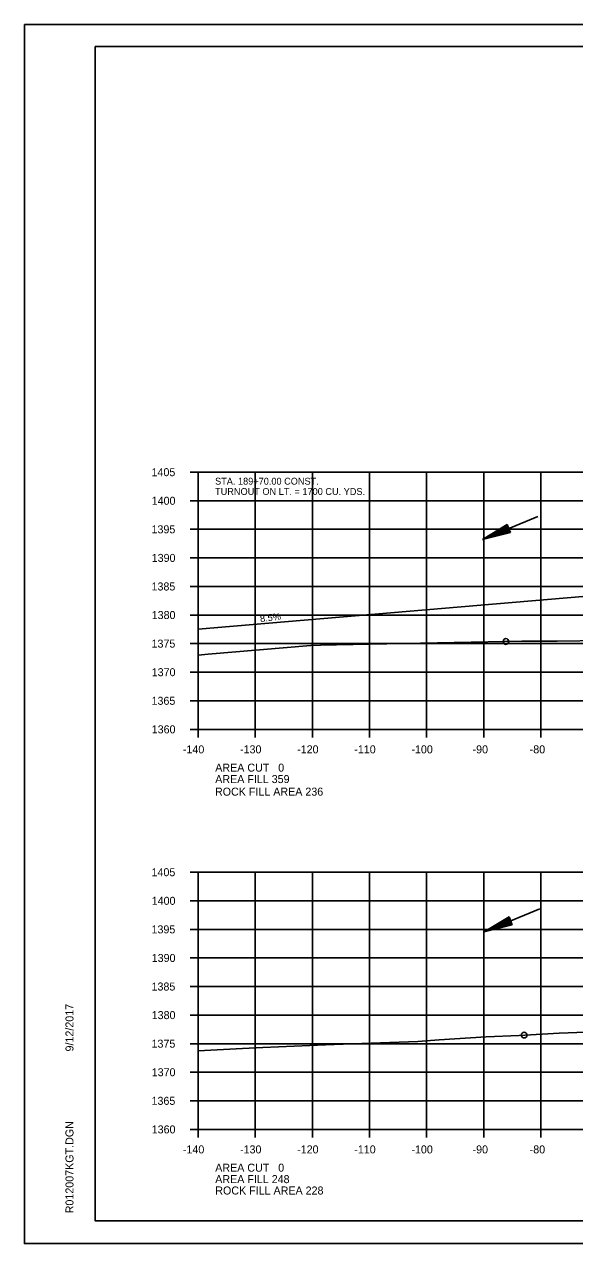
# Model space of a CAD drawing. Extents: x 1374311 to 1383814, y 384102 to 406278.
# Drawn here: x 1382469.7 to 1382566, y 399665 to 399878.3 of the extents above; entities that cross this region are included whole.
import ezdxf

# ---------------------------------------------------------------- set-up
doc = ezdxf.new("R2010")
doc.units = 0
for name, color, linetype in [('R_Axis', 7, 'Continuous'), ('R_Axis Annot', 7, 'Continuous'), ('R_Border', 7, 'Continuous'), ('R_Border Notes', 7, 'Continuous'), ('R_Draft', 7, 'Continuous'), ('R_Drive', 7, 'Continuous'), ('R_Exist Surface', 7, 'Continuous'), ('R_Fin Surface', 7, 'Continuous'), ('R_Grid', 7, 'Continuous'), ('R_No Plot', 7, 'Continuous'), ('R_Water', 7, 'Continuous')]:
    doc.layers.add(name, color=color, linetype=linetype)

msp = doc.modelspace()

# ---------------------------------------------------------------- linework, layer by layer
at = {"layer": 'R_Axis'}
for p, q in [((1382498.67, 399799.94), (1382500.07, 399799.94)), ((1382500.07, 399754.94), (1382500.07, 399799.94)), ((1382498.67, 399794.94), (1382500.07, 399794.94)), ((1382498.67, 399789.94), (1382500.07, 399789.94)), ((1382498.67, 399784.94), (1382500.07, 399784.94)), ((1382498.67, 399779.94), (1382500.07, 399779.94)), ((1382498.67, 399774.94), (1382500.07, 399774.94)), ((1382498.67, 399769.94), (1382500.07, 399769.94)), ((1382498.67, 399764.94), (1382500.07, 399764.94)), ((1382498.67, 399759.94), (1382500.07, 399759.94)), ((1382498.67, 399754.94), (1382500.07, 399754.94)), ((1382500.07, 399754.94), (1382780.07, 399754.94)), ((1382500.07, 399753.54), (1382500.07, 399754.94)), ((1382510.07, 399753.54), (1382510.07, 399754.94)), ((1382520.07, 399753.54), (1382520.07, 399754.94)), ((1382530.07, 399753.54), (1382530.07, 399754.94)), ((1382540.07, 399753.54), (1382540.07, 399754.94)), ((1382550.07, 399753.54), (1382550.07, 399754.94)), ((1382560.07, 399753.54), (1382560.07, 399754.94)), ((1382498.67, 399729.94), (1382500.07, 399729.94)), ((1382500.07, 399684.94), (1382500.07, 399729.94)), ((1382498.67, 399724.94), (1382500.07, 399724.94)), ((1382498.67, 399719.94), (1382500.07, 399719.94)), ((1382498.67, 399714.94), (1382500.07, 399714.94)), ((1382498.67, 399709.94), (1382500.07, 399709.94)), ((1382498.67, 399704.94), (1382500.07, 399704.94)), ((1382498.67, 399699.94), (1382500.07, 399699.94)), ((1382498.67, 399694.94), (1382500.07, 399694.94)), ((1382498.67, 399689.94), (1382500.07, 399689.94)), ((1382498.67, 399684.94), (1382500.07, 399684.94)), ((1382500.07, 399684.94), (1382780.07, 399684.94)), ((1382500.07, 399683.54), (1382500.07, 399684.94)), ((1382510.07, 399683.54), (1382510.07, 399684.94)), ((1382520.07, 399683.54), (1382520.07, 399684.94)), ((1382530.07, 399683.54), (1382530.07, 399684.94)), ((1382540.07, 399683.54), (1382540.07, 399684.94)), ((1382550.07, 399683.54), (1382550.07, 399684.94)), ((1382560.07, 399683.54), (1382560.07, 399684.94))]:
    msp.add_line(p, q, dxfattribs=at)
at = {"layer": 'R_Border'}
for p, q in [((1382482.07, 399874.4), (1382798.25, 399874.4)), ((1382482.07, 399668.94), (1382482.07, 399874.4)), ((1382482.07, 399668.94), (1382482.07, 399668.94)), ((1382798.25, 399668.94), (1382482.07, 399668.94))]:
    msp.add_line(p, q, dxfattribs=at)
at = {"layer": 'R_Draft'}
for p, q in [((1382554.17, 399790.77), (1382549.84, 399788.16)), ((1382554.22, 399790.66), (1382550.62, 399788.48)), ((1382554.27, 399790.54), (1382551.41, 399788.81)), ((1382554.32, 399790.43), (1382552.18, 399789.13)), ((1382554.75, 399789.39), (1382554.17, 399790.77)), ((1382554.75, 399789.39), (1382549.84, 399788.16)), ((1382554.7, 399789.51), (1382550.62, 399788.48)), ((1382554.65, 399789.62), (1382551.41, 399788.81)), ((1382554.6, 399789.74), (1382552.18, 399789.13)), ((1382554.37, 399790.31), (1382552.96, 399789.46)), ((1382554.55, 399789.86), (1382552.96, 399789.46)), ((1382554.42, 399790.19), (1382553.73, 399789.78)), ((1382554.51, 399789.97), (1382553.73, 399789.78)), ((1382554.49, 399722.14), (1382550.16, 399719.52)), ((1382555.07, 399720.75), (1382554.49, 399722.14)), ((1382555.07, 399720.75), (1382550.16, 399719.52)), ((1382554.54, 399722.02), (1382550.93, 399719.85)), ((1382555.02, 399720.87), (1382550.93, 399719.85)), ((1382554.59, 399721.91), (1382551.73, 399720.18)), ((1382554.97, 399720.99), (1382551.73, 399720.18)), ((1382554.64, 399721.79), (1382552.5, 399720.5)), ((1382554.92, 399721.1), (1382552.5, 399720.5)), ((1382554.69, 399721.67), (1382553.28, 399720.82)), ((1382554.87, 399721.22), (1382553.28, 399720.82)), ((1382554.73, 399721.56), (1382554.05, 399721.14)), ((1382554.83, 399721.34), (1382554.05, 399721.14))]:
    msp.add_line(p, q, dxfattribs=at)
at = {"layer": 'R_Drive'}
msp.add_line((1382587.08, 399779.83), (1382500.07, 399772.45), dxfattribs=at)
at = {"layer": 'R_Exist Surface'}
for points in [[(1382500.07, 399767.94), (1382501.81, 399768.07), (1382519.83, 399769.62), (1382521.51, 399769.66), (1382524.29, 399769.72), (1382544.92, 399770.13), (1382556.72, 399770.36), (1382562.91, 399770.38), (1382570.93, 399770.5)], [(1382500.07, 399698.68), (1382507.82, 399699.08), (1382511.39, 399699.29), (1382522.37, 399699.71), (1382525.46, 399699.83), (1382536.91, 399700.27), (1382538.52, 399700.33), (1382542.27, 399700.6), (1382550.52, 399701.12), (1382556.28, 399701.39), (1382563.28, 399701.78), (1382567.91, 399701.93)]]:
    msp.add_lwpolyline(points, dxfattribs=at)
at = {"layer": 'R_Grid'}
for p, q in [((1382500.07, 399799.94), (1382780.07, 399799.94)), ((1382500.07, 399754.94), (1382500.07, 399799.94)), ((1382510.07, 399754.94), (1382510.07, 399799.94)), ((1382520.07, 399754.94), (1382520.07, 399799.94)), ((1382530.07, 399754.94), (1382530.07, 399799.94)), ((1382540.07, 399754.94), (1382540.07, 399799.94)), ((1382550.07, 399754.94), (1382550.07, 399799.94)), ((1382560.07, 399754.94), (1382560.07, 399799.94)), ((1382500.07, 399794.94), (1382780.07, 399794.94)), ((1382500.07, 399789.94), (1382780.07, 399789.94)), ((1382500.07, 399784.94), (1382780.07, 399784.94)), ((1382500.07, 399779.94), (1382780.07, 399779.94)), ((1382500.07, 399774.94), (1382780.07, 399774.94)), ((1382500.07, 399769.94), (1382780.07, 399769.94)), ((1382500.07, 399764.94), (1382780.07, 399764.94)), ((1382500.07, 399759.94), (1382780.07, 399759.94)), ((1382500.07, 399754.94), (1382780.07, 399754.94)), ((1382500.07, 399729.94), (1382780.07, 399729.94)), ((1382500.07, 399684.94), (1382500.07, 399729.94)), ((1382510.07, 399684.94), (1382510.07, 399729.94)), ((1382520.07, 399684.94), (1382520.07, 399729.94)), ((1382530.07, 399684.94), (1382530.07, 399729.94)), ((1382540.07, 399684.94), (1382540.07, 399729.94)), ((1382550.07, 399684.94), (1382550.07, 399729.94)), ((1382560.07, 399684.94), (1382560.07, 399729.94)), ((1382500.07, 399724.94), (1382780.07, 399724.94)), ((1382500.07, 399719.94), (1382780.07, 399719.94)), ((1382500.07, 399714.94), (1382780.07, 399714.94)), ((1382500.07, 399709.94), (1382780.07, 399709.94)), ((1382500.07, 399704.94), (1382780.07, 399704.94)), ((1382500.07, 399699.94), (1382780.07, 399699.94)), ((1382500.07, 399694.94), (1382780.07, 399694.94)), ((1382500.07, 399689.94), (1382780.07, 399689.94)), ((1382500.07, 399684.94), (1382780.07, 399684.94))]:
    msp.add_line(p, q, dxfattribs=at)
at = {"layer": 'R_No Plot'}
for p, q in [((1382469.67, 399878.29), (1382803, 399878.29)), ((1382469.67, 399664.96), (1382803, 399664.96))]:
    msp.add_line(p, q, dxfattribs=at)
for points in [[(1382469.66, 399878.29), (1382803, 399878.29), (1382803, 399664.96), (1382469.66, 399664.96)], [(1382715.99, 399874.4), (1382715.99, 399864.52), (1382751.72, 399864.52), (1382751.72, 399861.6), (1382774.92, 399861.6), (1382774.92, 399837.27), (1382798.25, 399837.27), (1382798.25, 399668.94), (1382482.07, 399668.94), (1382482.07, 399874.4)]]:
    msp.add_lwpolyline(points, close=True, dxfattribs=at)
for centre in [(1382553.96, 399770.31), (1382553.96, 399770.31), (1382553.96, 399770.31), (1382553.96, 399770.31), (1382557.14, 399701.44), (1382557.14, 399701.44), (1382557.14, 399701.44), (1382557.14, 399701.44)]:
    msp.add_circle(centre, 0.5, dxfattribs=at)
at = {"layer": 'R_Water'}
for p, q in [((1382559.54, 399792.2), (1382549.84, 399788.16)), ((1382559.86, 399723.56), (1382550.16, 399719.52))]:
    msp.add_line(p, q, dxfattribs=at)

# ---------------------------------------------------------------- texts
at = {"layer": 'R_Axis Annot'}
for s, p in [('1405', (1382491.92, 399799.24)), ('1400', (1382491.95, 399794.24)), ('1395', (1382491.92, 399789.24)), ('1390', (1382491.95, 399784.24)), ('1385', (1382491.92, 399779.24)), ('1380', (1382491.95, 399774.24)), ('1375', (1382491.92, 399769.24)), ('1370', (1382491.95, 399764.24)), ('1365', (1382491.92, 399759.24)), ('1360', (1382491.95, 399754.24)), ('-140', (1382497.41, 399750.74)), ('-130', (1382507.41, 399750.74)), ('-120', (1382517.41, 399750.74)), ('-110', (1382527.41, 399750.74)), ('-100', (1382537.41, 399750.74)), ('-90', (1382548.11, 399750.74)), ('-80', (1382558.11, 399750.74)), ('AREA CUT   0', (1382503.07, 399747.54)), ('AREA FILL 359', (1382503.07, 399745.54)), ('1405', (1382491.92, 399729.24)), ('1400', (1382491.95, 399724.24)), ('1395', (1382491.92, 399719.24)), ('1390', (1382491.95, 399714.24)), ('1385', (1382491.92, 399709.24)), ('1380', (1382491.95, 399704.24)), ('1375', (1382491.92, 399699.24)), ('1370', (1382491.95, 399694.24)), ('1365', (1382491.92, 399689.24)), ('1360', (1382491.95, 399684.24)), ('-140', (1382497.41, 399680.74)), ('-130', (1382507.41, 399680.74)), ('-120', (1382517.41, 399680.74)), ('-110', (1382527.41, 399680.74)), ('-100', (1382537.41, 399680.74)), ('-90', (1382548.11, 399680.74)), ('-80', (1382558.11, 399680.74)), ('AREA CUT   0', (1382503.07, 399677.54)), ('AREA FILL 248', (1382503.07, 399675.54))]:
    msp.add_text(s, height=1.4, dxfattribs=at).set_placement(p)
at = {"layer": 'R_Border'}
for s, p in [('9/12/2017', (1382478.26, 399698.58)), ('R012007KGT.DGN', (1382478.26, 399670.26))]:
    msp.add_text(s, height=1.4, rotation=90, dxfattribs=at).set_placement(p)
at = {"layer": 'R_Border Notes'}
for s, p in [('STA. 189+70.00 CONST.', (1382503.04, 399797.76)), ('TURNOUT ON LT. = 1700 CU. YDS. ', (1382503.04, 399795.96))]:
    msp.add_text(s, height=1.2, dxfattribs=at).set_placement(p)
at = {"layer": 'R_Drive'}
msp.add_text('8.5%', height=1.2, rotation=7.4757, dxfattribs=at).set_placement((1382510.99, 399773.68))
at = {"layer": 'R_Fin Surface'}
for s, p in [('ROCK FILL AREA 236', (1382503.03, 399743.34)), ('ROCK FILL AREA 228', (1382503.08, 399673.55))]:
    msp.add_text(s, height=1.4, dxfattribs=at).set_placement(p)

doc.saveas('drawing.dxf')
